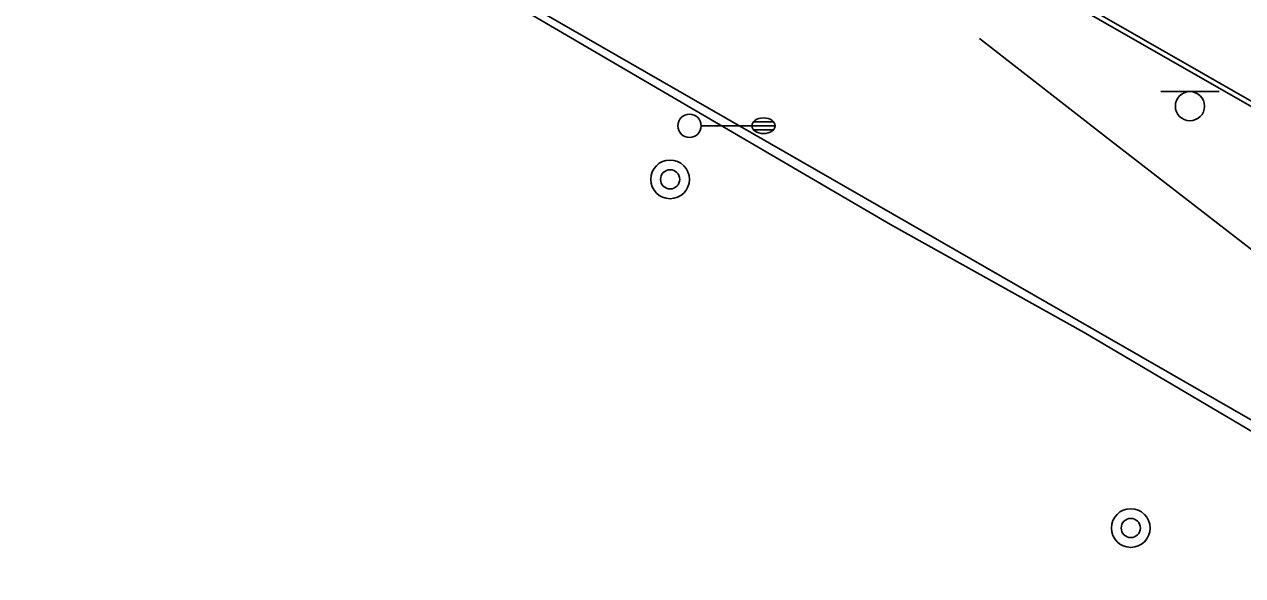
# Model space of a CAD drawing. Extents: x 2145380 to 2157287, y 139568 to 149130.
# Drawn here: x 2153133 to 2153289.4, y 142457.8 to 142528.5 of the extents above; entities that cross this region are included whole.
import ezdxf

# ---------------------------------------------------------------- set-up
doc = ezdxf.new("R2010")
doc.units = 0
for name, color, linetype in [('Default', 7, 'Continuous'), ('TOPO_Curb Back', 7, 'Continuous'), ('TOPO_Fence', 7, 'Continuous'), ('TOPO_Flowline', 7, 'Continuous'), ('TOPO_Light Pole', 7, 'Continuous'), ('TOPO_San Manhole', 7, 'Continuous'), ('TOPO_Sign', 7, 'Continuous')]:
    doc.layers.add(name, color=color, linetype=linetype)

# ---------------------------------------------------------------- blocks, each defined once
blk = doc.blocks.new('LP')
at = {"layer": 'TOPO_Light Pole'}
blk.add_line((3.81, 0), (20.32, 0), dxfattribs=at)
for points in [[(20.32, 0), (27.94, 0)], [(20.32, 0), (23.5, 0)], [(20.83, 1.27), (27.43, 1.27)], [(20.83, 1.27), (23.5, 1.27)], [(23.71, 1.27), (27.43, 1.27)], [(23.71, 0), (27.94, 0)], [(20.83, -1.27), (27.43, -1.27)], [(20.83, -1.27), (23.5, -1.27)], [(23.71, -1.27), (27.43, -1.27)]]:
    blk.add_lwpolyline(points, dxfattribs=at)
blk.add_circle((0, 0), 3.81, dxfattribs=at)
blk.add_ellipse((24.13, 0), major_axis=(3.81, 0), ratio=0.666667, dxfattribs=at)
blk = doc.blocks.new('EXMHSS')
at = {"layer": 'Default'}
for radius in [6.3, 3.13]:
    blk.add_circle((0, 0), radius, dxfattribs=at)

msp = doc.modelspace()

# ---------------------------------------------------------------- linework, layer by layer
at = {"layer": 'TOPO_Curb Back'}
for points in [[(2153636.48, 142320.79), (2153614.62, 142333.68), (2153565.99, 142361.29), (2153527.86, 142383.17), (2153475.31, 142412.77), (2153419.56, 142444.36), (2153362.17, 142476.6), (2153315.46, 142503.66), (2153260.6, 142535.02)], [(2153637.64, 142320.8), (2153614.93, 142334.2), (2153566.29, 142361.81), (2153528.16, 142383.69), (2153475.6, 142413.29), (2153419.85, 142444.88), (2153362.47, 142477.12), (2153315.75, 142504.18), (2153260.91, 142535.54)]]:
    msp.add_lwpolyline(points, dxfattribs=at)
at = {"layer": 'TOPO_Fence'}
for points in [[(2153577.01, 142280.54), (2153577.25, 142313.4), (2153465.48, 142377.26), (2153379.92, 142426.4), (2153294.07, 142475.67), (2153212.86, 142522.3), (2153095.52, 142589.66), (2153041.57, 142595.08), (2153041.42, 142533.87)], [(2153561.48, 142320.06), (2153519.78, 142344.38), (2153463.11, 142377.43), (2153415.34, 142404.8), (2153371.54, 142429.82), (2153295.12, 142473.55), (2153269.03, 142488.93), (2153244.18, 142502.8), (2153191.17, 142533.81), (2153120.37, 142574.65), (2153084.19, 142593.46), (2153042.36, 142593.07), (2153042.95, 142530.87), (2153021.82, 142532.07)]]:
    msp.add_lwpolyline(points, dxfattribs=at)
at = {"layer": 'TOPO_Flowline'}
msp.add_lwpolyline([(2153255.58, 142526.66), (2153272.41, 142513.59), (2153291.65, 142498.71), (2153313.12, 142481.63), (2153319.25, 142477.91), (2153332.34, 142470.89), (2153353.35, 142458.71), (2153409.26, 142427.63), (2153471.96, 142390.7), (2153517.27, 142362.31), (2153539.71, 142348.53), (2153542.33, 142346.74)], dxfattribs=at)
at = {"layer": 'TOPO_Sign'}
for points in [[(2153278.84, 142519.84), (2153286.33, 142519.84)], [(2153282.59, 142519.84), (2153282.59, 142519.84)], [(2153280.72, 142517.97), (2153280.72, 142517.97)], [(2153284.45, 142517.97), (2153284.45, 142517.97)], [(2153282.59, 142516.1), (2153282.59, 142516.1)]]:
    msp.add_lwpolyline(points, dxfattribs=at)
for start, end in [(90, 180), (360, 90), (180, 270), (270, 0)]:
    msp.add_arc((2153282.59, 142517.97), 1.87, start, end, dxfattribs=at)

# ---------------------------------------------------------------- block references
at = {"layer": 'TOPO_Light Pole', "xscale": 0.39370000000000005, "yscale": 0.3937000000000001}
msp.add_blockref('LP', (2153218.36, 142515.46), dxfattribs=at)
at = {"layer": 'TOPO_San Manhole', "xscale": 0.39370000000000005, "yscale": 0.3937000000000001}
for p in [(2153215.87, 142508.59), (2153275, 142463.87)]:
    msp.add_blockref('EXMHSS', p, dxfattribs=at)

doc.saveas('drawing.dxf')
